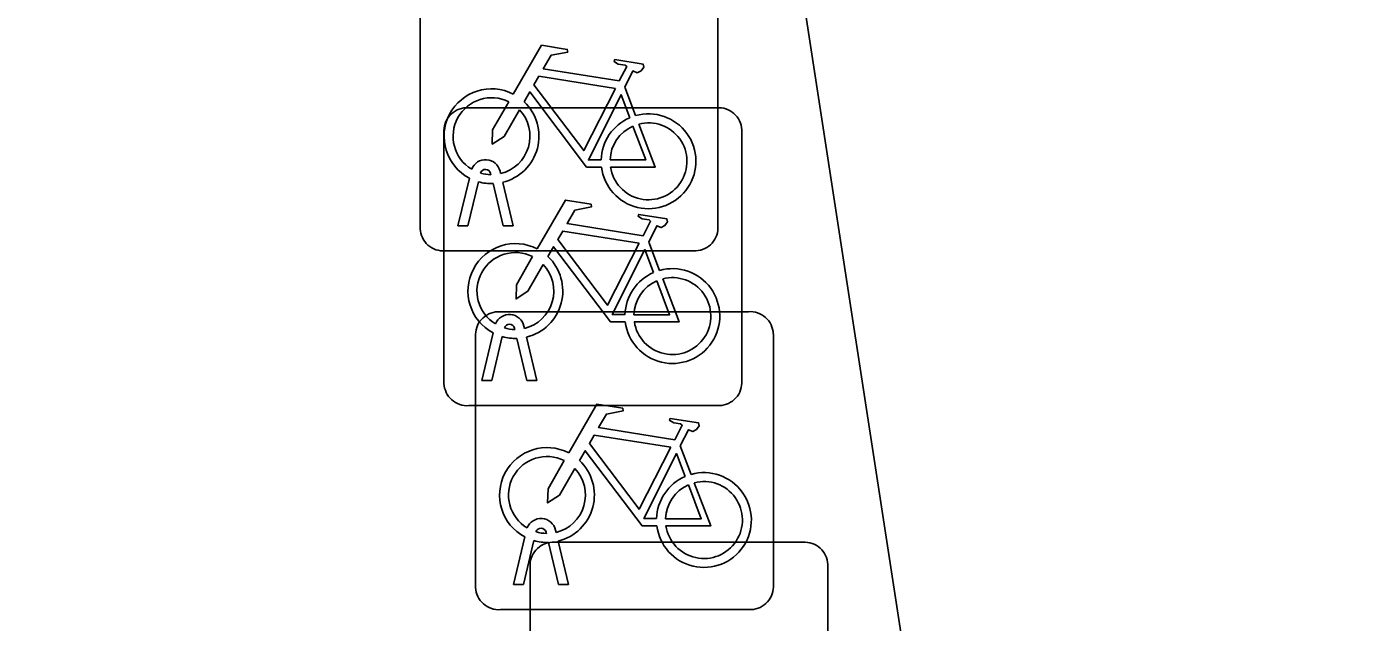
# Model space of a CAD drawing. Extents: x 158031 to 159244, y 380104 to 381214.
# Drawn here: x 158755.189 to 158759.689, y 381075.185 to 381077.182 of the extents above; entities that cross this region are included whole.
import ezdxf

# ---------------------------------------------------------------- set-up
doc = ezdxf.new("R2010")
doc.units = 0
for name, color, linetype in [('IMGEO_Fietsenrek', 7, 'Continuous'), ('IMGEO_Rijbaan_lokaal_open', 7, 'Continuous'), ('IMGEO_Voetpad_open', 7, 'Continuous')]:
    doc.layers.add(name, color=color, linetype=linetype)

msp = doc.modelspace()

# ---------------------------------------------------------------- linework, layer by layer
at = {"layer": 'IMGEO_Fietsenrek'}
for p, q in [((158757.5075, 381077.3551), (158757.5075, 381076.5142)), ((158757.5075, 381076.5142), (158757.5075, 381077.3551)), ((158756.5085, 381076.5049), (158756.5085, 381077.3458)), ((158756.5085, 381077.3458), (158756.5085, 381076.5049)), ((158757.1952, 381076.9792), (158757.2315, 381076.884)), ((158756.6629, 381076.9105), (158757.5038, 381076.9105)), ((158757.5038, 381076.9105), (158756.6629, 381076.9105)), ((158756.5885, 381075.9859), (158756.5885, 381076.8268)), ((158756.5885, 381076.8268), (158756.5885, 381075.9859)), ((158757.5875, 381076.8361), (158757.5875, 381075.9952)), ((158757.5875, 381075.9952), (158757.5875, 381076.8361)), ((158756.6355, 381076.5143), (158756.6738, 381076.6743)), ((158756.7459, 381076.6859), (158756.7449, 381076.6902)), ((158756.7766, 381076.6974), (158756.7784, 381076.6895)), ((158756.7042, 381076.6621), (158756.6689, 381076.5143)), ((158756.787, 381076.5143), (158756.7531, 381076.656)), ((158756.7854, 381076.6603), (158756.8204, 381076.5143)), ((158756.6689, 381076.5143), (158756.6355, 381076.5143)), ((158756.8204, 381076.5143), (158756.787, 381076.5143)), ((158757.2752, 381076.4602), (158757.3115, 381076.365)), ((158757.4331, 381076.4305), (158756.5922, 381076.4305)), ((158756.5922, 381076.4305), (158757.4331, 381076.4305)), ((158756.7689, 381076.2265), (158757.6098, 381076.2265)), ((158757.6098, 381076.2265), (158756.7689, 381076.2265)), ((158756.8566, 381076.1784), (158756.8584, 381076.1705)), ((158756.6945, 381075.3019), (158756.6945, 381076.1428)), ((158756.6945, 381076.1428), (158756.6945, 381075.3019)), ((158756.7155, 381075.9953), (158756.7538, 381076.1553)), ((158756.7842, 381076.1431), (158756.7489, 381075.9953)), ((158756.8259, 381076.1669), (158756.8249, 381076.1712)), ((158756.867, 381075.9953), (158756.8331, 381076.137)), ((158756.8654, 381076.1413), (158756.9004, 381075.9953)), ((158757.6935, 381076.1521), (158757.6935, 381075.3112)), ((158757.6935, 381075.3112), (158757.6935, 381076.1521)), ((158756.7489, 381075.9953), (158756.7155, 381075.9953)), ((158756.9004, 381075.9953), (158756.867, 381075.9953)), ((158757.5131, 381075.9115), (158756.6722, 381075.9115)), ((158756.6722, 381075.9115), (158757.5131, 381075.9115)), ((158757.3812, 381075.7762), (158757.4175, 381075.681)), ((158756.8215, 381075.3113), (158756.8598, 381075.4713)), ((158756.8902, 381075.4591), (158756.8549, 381075.3113)), ((158756.9319, 381075.4829), (158756.9309, 381075.4872)), ((158756.9626, 381075.4944), (158756.9644, 381075.4865)), ((158756.9714, 381075.4573), (158757.0064, 381075.3113)), ((158756.973, 381075.3113), (158756.9391, 381075.453)), ((158756.9519, 381075.4535), (158757.7928, 381075.4535)), ((158757.7928, 381075.4535), (158756.9519, 381075.4535)), ((158756.8775, 381074.5289), (158756.8775, 381075.3698)), ((158756.8775, 381075.3698), (158756.8775, 381074.5289)), ((158757.8765, 381075.3791), (158757.8765, 381074.5382)), ((158757.8765, 381074.5382), (158757.8765, 381075.3791)), ((158756.8549, 381075.3113), (158756.8215, 381075.3113)), ((158757.0064, 381075.3113), (158756.973, 381075.3113)), ((158757.6191, 381075.2275), (158756.7782, 381075.2275)), ((158756.7782, 381075.2275), (158757.6191, 381075.2275))]:
    msp.add_line(p, q, dxfattribs=at)
for points in [[(158756.8211, 381076.9562), (158756.9158, 381077.1197), (158757.002, 381077.1059), (158757.0037, 381077.0972), (158756.9476, 381077.0863), (158756.9214, 381077.041), (158757.1766, 381077.0002)], [(158757.1766, 381077.0002), (158757.2016, 381077.049), (158757.1965, 381077.053), (158757.1733, 381077.0567), (158757.1606, 381077.0642), (158757.1596, 381077.0673), (158757.1618, 381077.0719), (158757.2566, 381077.0568), (158757.2589, 381077.0465), (158757.2495, 381077.0341), (158757.2371, 381077.0277), (158757.2226, 381077.0339), (158757.1952, 381076.9792)], [(158757.1637, 381076.975), (158756.9069, 381077.016), (158756.8902, 381076.9872), (158757.0572, 381076.7669), (158757.1637, 381076.975)], [(158757.1168, 381076.7115), (158757.0671, 381076.7116), (158756.8764, 381076.9633), (158756.8574, 381076.9305)], [(158757.2117, 381076.877), (158757.1824, 381076.9538), (158757.073, 381076.7357), (158757.1157, 381076.7356)], [(158756.8418, 381076.9037), (158756.7902, 381076.8145), (158756.7503, 381076.7885), (158756.7515, 381076.836), (158756.806, 381076.9302)], [(158757.2422, 381076.8558), (158757.2972, 381076.7112), (158757.1471, 381076.7115)], [(158757.1457, 381076.7355), (158757.2656, 381076.7353), (158757.2224, 381076.8489)], [(158756.9011, 381076.4372), (158756.9958, 381076.6007), (158757.082, 381076.5869), (158757.0837, 381076.5782), (158757.0276, 381076.5673), (158757.0014, 381076.522), (158757.2566, 381076.4812)], [(158757.2566, 381076.4812), (158757.2816, 381076.53), (158757.2765, 381076.534), (158757.2533, 381076.5377), (158757.2406, 381076.5452), (158757.2396, 381076.5483), (158757.2418, 381076.5529), (158757.3366, 381076.5378), (158757.3389, 381076.5275), (158757.3295, 381076.5151), (158757.3171, 381076.5087), (158757.3026, 381076.5149), (158757.2752, 381076.4602)], [(158757.2437, 381076.456), (158756.9869, 381076.497), (158756.9702, 381076.4682), (158757.1372, 381076.2479), (158757.2437, 381076.456)], [(158756.9218, 381076.3847), (158756.8702, 381076.2955), (158756.8303, 381076.2695), (158756.8315, 381076.317), (158756.886, 381076.4112)], [(158757.1968, 381076.1925), (158757.1471, 381076.1926), (158756.9564, 381076.4443), (158756.9374, 381076.4115)], [(158757.2917, 381076.358), (158757.2624, 381076.4348), (158757.153, 381076.2167), (158757.1957, 381076.2166)], [(158757.2257, 381076.2165), (158757.3456, 381076.2163), (158757.3024, 381076.3299)], [(158757.3222, 381076.3368), (158757.3772, 381076.1922), (158757.2271, 381076.1925)], [(158757.0071, 381075.7532), (158757.1018, 381075.9167), (158757.188, 381075.9029), (158757.1897, 381075.8942), (158757.1336, 381075.8833), (158757.1074, 381075.838), (158757.3626, 381075.7972)], [(158757.3626, 381075.7972), (158757.3876, 381075.846), (158757.3825, 381075.85), (158757.3593, 381075.8537), (158757.3466, 381075.8612), (158757.3456, 381075.8643), (158757.3478, 381075.8689), (158757.4426, 381075.8538), (158757.4449, 381075.8435), (158757.4355, 381075.8311), (158757.4231, 381075.8247), (158757.4086, 381075.8309), (158757.3812, 381075.7762)], [(158757.3497, 381075.772), (158757.0929, 381075.813), (158757.0762, 381075.7842), (158757.2432, 381075.5639), (158757.3497, 381075.772)], [(158757.0278, 381075.7007), (158756.9762, 381075.6115), (158756.9363, 381075.5855), (158756.9375, 381075.633), (158756.992, 381075.7272)], [(158757.3028, 381075.5085), (158757.2531, 381075.5086), (158757.0624, 381075.7603), (158757.0434, 381075.7275)], [(158757.3977, 381075.674), (158757.3684, 381075.7508), (158757.259, 381075.5327), (158757.3017, 381075.5326)], [(158757.3317, 381075.5325), (158757.4516, 381075.5323), (158757.4084, 381075.6459)], [(158757.4282, 381075.6528), (158757.4832, 381075.5082), (158757.3331, 381075.5085)]]:
    msp.add_lwpolyline(points, dxfattribs=at)
for centre, radius, start, end in [((158756.7481, 381076.8149), 0.159, 62.6766, 242.1369), ((158756.7481, 381076.8149), 0.129, 63.3192, 238.903), ((158756.6662, 381076.8326), 0.0779, 92.4484, 184.2845), ((158756.6662, 381076.8326), 0.0779, 92.4484, 184.2845), ((158756.7481, 381076.8149), 0.129, 283.6043, 43.4302), ((158756.7481, 381076.8149), 0.159, 283.5766, 46.6042), ((158757.5096, 381076.8328), 0.0779, 2.4484, 94.2845), ((158757.5096, 381076.8328), 0.0779, 2.4484, 94.2845), ((158757.2747, 381076.7309), 0.159, 113.3408, 178.3217), ((158757.2747, 381076.7309), 0.159, 187.0065, 105.7708), ((158757.2747, 381076.7309), 0.129, 188.6715, 104.5883), ((158757.2747, 381076.7309), 0.129, 113.923, 177.9556), ((158756.7279, 381076.6863), 0.0499, 12.8025, 158.6934), ((158756.7279, 381076.6863), 0.0174, 12.8025, 163.4502), ((158756.7481, 381076.8149), 0.129, 253.415, 269.0204), ((158756.7481, 381076.8149), 0.159, 253.9967, 271.7867), ((158756.5864, 381076.5082), 0.0779, 182.4484, 274.2845), ((158756.5864, 381076.5082), 0.0779, 182.4484, 274.2845), ((158757.4298, 381076.5084), 0.0779, 272.4484, 4.2845), ((158757.4298, 381076.5084), 0.0779, 272.4484, 4.2845), ((158756.8281, 381076.2959), 0.159, 62.6766, 242.1369), ((158756.8281, 381076.2959), 0.129, 63.3192, 238.903), ((158756.8281, 381076.2959), 0.159, 283.5766, 46.6042), ((158756.8281, 381076.2959), 0.129, 283.6043, 43.4302), ((158757.3547, 381076.2119), 0.159, 113.3408, 178.3217), ((158757.3547, 381076.2119), 0.159, 187.0065, 105.7708), ((158757.3547, 381076.2119), 0.129, 113.923, 177.9556), ((158757.3547, 381076.2119), 0.129, 188.6715, 104.5883), ((158756.7722, 381076.1486), 0.0779, 92.4484, 184.2845), ((158756.7722, 381076.1486), 0.0779, 92.4484, 184.2845), ((158757.6156, 381076.1488), 0.0779, 2.4484, 94.2845), ((158757.6156, 381076.1488), 0.0779, 2.4484, 94.2845), ((158756.8079, 381076.1673), 0.0499, 12.8025, 158.6934), ((158756.8079, 381076.1673), 0.0174, 12.8025, 163.4502), ((158756.8281, 381076.2959), 0.159, 253.9967, 271.7867), ((158756.8281, 381076.2959), 0.129, 253.415, 269.0204), ((158756.6664, 381075.9892), 0.0779, 182.4484, 274.2845), ((158756.6664, 381075.9892), 0.0779, 182.4484, 274.2845), ((158757.5098, 381075.9894), 0.0779, 272.4484, 4.2845), ((158757.5098, 381075.9894), 0.0779, 272.4484, 4.2845), ((158756.9341, 381075.6119), 0.159, 62.6766, 242.1369), ((158756.9341, 381075.6119), 0.129, 63.3192, 238.903), ((158756.9341, 381075.6119), 0.159, 283.5766, 46.6042), ((158756.9341, 381075.6119), 0.129, 283.6043, 43.4302), ((158757.4607, 381075.5279), 0.159, 187.0065, 105.7708), ((158757.4607, 381075.5279), 0.159, 113.3408, 178.3217), ((158757.4607, 381075.5279), 0.129, 113.923, 177.9556), ((158757.4607, 381075.5279), 0.129, 188.6715, 104.5883), ((158756.9139, 381075.4833), 0.0499, 12.8025, 158.6934), ((158756.9341, 381075.6119), 0.159, 253.9967, 271.7867), ((158756.9139, 381075.4833), 0.0174, 12.8025, 163.4502), ((158756.9341, 381075.6119), 0.129, 253.415, 269.0204), ((158756.9552, 381075.3756), 0.0779, 92.4484, 184.2845), ((158756.9552, 381075.3756), 0.0779, 92.4484, 184.2845), ((158757.7986, 381075.3758), 0.0779, 2.4484, 94.2845), ((158757.7986, 381075.3758), 0.0779, 2.4484, 94.2845), ((158756.7724, 381075.3052), 0.0779, 182.4484, 274.2845), ((158756.7724, 381075.3052), 0.0779, 182.4484, 274.2845), ((158757.6158, 381075.3054), 0.0779, 272.4484, 4.2845), ((158757.6158, 381075.3054), 0.0779, 272.4484, 4.2845)]:
    msp.add_arc(centre, radius, start, end, dxfattribs=at)
at = {"layer": 'IMGEO_Rijbaan_lokaal_open'}
msp.add_lwpolyline([(158756.951, 381082.748), (158759.172, 381068.325), (158759.487, 381066.32), (158759.643, 381065.075), (158759.689, 381063.787), (158759.62, 381062.499), (158759.437, 381061.223), (158759.194, 381060.283)], dxfattribs=at)
at = {"layer": 'IMGEO_Voetpad_open'}
msp.add_lwpolyline([(158751.126, 381046.509), (158753.13, 381049.657), (158757.893, 381057.349), (158758.363, 381058.207), (158758.825, 381059.226), (158759.194, 381060.283), (158759.437, 381061.223), (158759.62, 381062.499), (158759.689, 381063.787), (158759.643, 381065.075), (158759.487, 381066.32), (158759.172, 381068.325), (158756.951, 381082.748)], dxfattribs=at)

doc.saveas('drawing.dxf')
